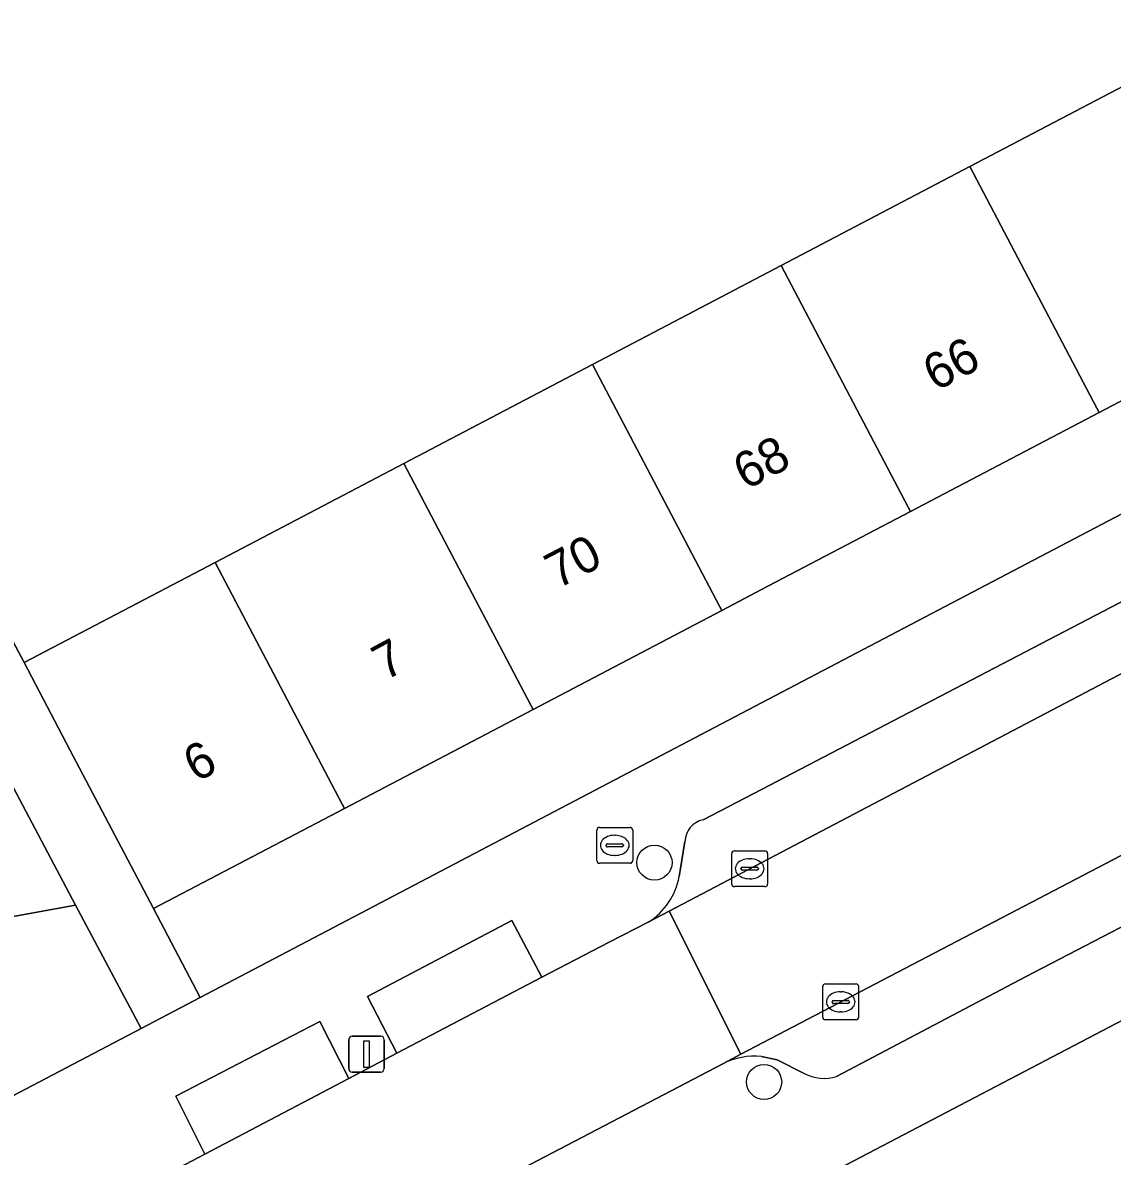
# Model space of a CAD drawing. Extents: x 163008 to 163854, y 382777 to 383982.
# Drawn here: x 163479.41 to 163509.78, y 383595.95 to 383627.57 of the extents above; entities that cross this region are included whole.
import ezdxf

# ---------------------------------------------------------------- set-up
doc = ezdxf.new("R2010")
doc.units = 0
for name, color, linetype in [('IMGEO_Boom', 7, 'Continuous'), ('IMGEO_Brandkraan', 7, 'Continuous'), ('IMGEO_Erf', 7, 'Continuous'), ('IMGEO_Hek', 7, 'Continuous'), ('IMGEO_Kolk', 7, 'Continuous'), ('IMGEO_Lichtmast', 7, 'Continuous'), ('IMGEO_Pand', 7, 'Continuous'), ('IMGEO_Pand_nummerreeks', 7, 'Continuous'), ('IMGEO_Parkeervlak_open', 7, 'Continuous'), ('IMGEO_Rijbaan_lokaal_open', 7, 'Continuous'), ('IMGEO_Voetpad_open', 7, 'Continuous')]:
    doc.layers.add(name, color=color, linetype=linetype)

msp = doc.modelspace()

# ---------------------------------------------------------------- linework, layer by layer
at = {"layer": 'IMGEO_Boom'}
for centre in [(163497.019, 383604.144), (163500.075, 383598.027)]:
    msp.add_circle(centre, 0.489, dxfattribs=at)
at = {"layer": 'IMGEO_Brandkraan'}
for p, q in [((163495.41, 383604.198), (163495.41, 383605.05)), ((163495.485, 383605.124), (163496.337, 383605.124)), ((163495.898, 383604.904), (163495.923, 383604.904)), ((163496.411, 383605.05), (163496.411, 383604.198)), ((163495.669, 383604.618), (163495.669, 383604.63)), ((163496.107, 383604.581), (163495.709, 383604.581)), ((163495.712, 383604.667), (163496.11, 383604.667)), ((163496.153, 383604.63), (163496.153, 383604.618)), ((163495.921, 383604.344), (163495.896, 383604.344)), ((163496.337, 383604.124), (163495.485, 383604.124))]:
    msp.add_line(p, q, dxfattribs=at)
for points in [[(163495.41, 383604.198), (163495.41, 383605.05)], [(163495.485, 383605.124), (163496.337, 383605.124)], [(163496.411, 383605.05), (163496.411, 383604.198)], [(163496.337, 383604.124), (163495.485, 383604.124)]]:
    msp.add_lwpolyline(points, dxfattribs=at)
for centre, radius, start, end in [((163495.487, 383605.048), 0.0765, 91.552, 178.448), ((163495.487, 383605.048), 0.0765, 91.552, 178.448), ((163496.335, 383605.048), 0.0765, 1.552, 88.448), ((163496.335, 383605.048), 0.0765, 1.552, 88.448), ((163495.709, 383604.627), 0.0403, 85.8775, 175.7526), ((163495.706, 383604.617), 0.0366, 178.938, 274.7102), ((163496.11, 383604.624), 0.043, 264.8664, 352.4533), ((163496.114, 383604.629), 0.0386, 1.7309, 96.639), ((163495.487, 383604.2), 0.0765, 181.552, 268.448), ((163495.487, 383604.2), 0.0765, 181.552, 268.448), ((163496.335, 383604.2), 0.0765, 271.552, 358.448), ((163496.335, 383604.2), 0.0765, 271.552, 358.448)]:
    msp.add_arc(centre, radius, start, end, dxfattribs=at)
for centre, major_axis, ratio, start_param, end_param in [((163495.897, 383604.624), (-0.387, 0.002), 0.722429, 4.712389, 7.853982), ((163495.922, 383604.624), (-0.39, 0.002), 0.717154, 1.570796, 4.712389)]:
    msp.add_ellipse(centre, major_axis=major_axis, ratio=ratio, start_param=start_param, end_param=end_param, dxfattribs=at)
at = {"layer": 'IMGEO_Erf'}
for points in [[(163573.296, 383648.71), (163572.639, 383649.878), (163567.271, 383647.061), (163562.012, 383644.301), (163556.752, 383641.54), (163551.493, 383638.78), (163546.233, 383636.02), (163540.972, 383633.259), (163535.713, 383630.499), (163530.453, 383627.738), (163525.193, 383624.978), (163519.934, 383622.218), (163514.674, 383619.457), (163509.414, 383616.697), (163504.155, 383613.937), (163500, 383611.756), (163498.895, 383611.176), (163493.636, 383608.416), (163488.375, 383605.656), (163483.05, 383602.861), (163484.352, 383600.383), (163496.281, 383606.645), (163500, 383608.597), (163573.963, 383647.424)], [(163482.707, 383599.519), (163480.882, 383602.956), (163474.329, 383601.764), (163474.917, 383598.527), (163468.525, 383597.365), (163462.308, 383596.234), (163456.089, 383595.104), (163449.871, 383593.973), (163443.657, 383592.843), (163442.46, 383599.426), (163440.458, 383599.062), (163442.383, 383588.465), (163446.651, 383589.25), (163472.11, 383593.956)]]:
    msp.add_lwpolyline(points, close=True, dxfattribs=at)
msp.add_lwpolyline([(163470.061, 383627.398), (163479.446, 383609.721), (163484.774, 383612.517), (163490.033, 383615.277), (163495.293, 383618.038), (163500, 383620.508), (163500.553, 383620.798), (163505.812, 383623.558), (163511.073, 383626.319), (163516.333, 383629.08), (163521.592, 383631.84), (163526.852, 383634.6), (163525.523, 383637.132), (163525.472, 383637.229), (163530.731, 383639.988), (163530.782, 383639.892), (163530.87, 383639.723), (163532.111, 383637.36), (163537.371, 383640.121)], dxfattribs=at)
at = {"layer": 'IMGEO_Hek'}
msp.add_lwpolyline([(163502.183, 383595.625), (163516.226, 383602.973)], dxfattribs=at)
at = {"layer": 'IMGEO_Kolk'}
for p, q in [((163499.171, 383603.546), (163499.171, 383604.398)), ((163499.246, 383604.472), (163500.098, 383604.472)), ((163499.659, 383604.252), (163499.684, 383604.252)), ((163500.172, 383604.398), (163500.172, 383603.546)), ((163499.43, 383603.966), (163499.43, 383603.978)), ((163499.868, 383603.929), (163499.47, 383603.929)), ((163499.473, 383604.015), (163499.871, 383604.015)), ((163499.914, 383603.978), (163499.914, 383603.966)), ((163499.682, 383603.692), (163499.657, 383603.692)), ((163500.098, 383603.472), (163499.246, 383603.472)), ((163501.784, 383600.758), (163502.636, 383600.758)), ((163501.709, 383599.832), (163501.709, 383600.684)), ((163502.197, 383600.538), (163502.222, 383600.538)), ((163502.71, 383600.684), (163502.71, 383599.832)), ((163501.968, 383600.252), (163501.968, 383600.264)), ((163502.406, 383600.215), (163502.008, 383600.215)), ((163502.011, 383600.301), (163502.409, 383600.301)), ((163502.452, 383600.264), (163502.452, 383600.252)), ((163502.22, 383599.978), (163502.195, 383599.978)), ((163502.636, 383599.758), (163501.784, 383599.758))]:
    msp.add_line(p, q, dxfattribs=at)
for points in [[(163499.171, 383603.546), (163499.171, 383604.398)], [(163499.246, 383604.472), (163500.098, 383604.472)], [(163500.172, 383604.398), (163500.172, 383603.546)], [(163500.098, 383603.472), (163499.246, 383603.472)], [(163501.784, 383600.758), (163502.636, 383600.758)], [(163501.709, 383599.832), (163501.709, 383600.684)], [(163502.71, 383600.684), (163502.71, 383599.832)], [(163502.636, 383599.758), (163501.784, 383599.758)]]:
    msp.add_lwpolyline(points, dxfattribs=at)
for centre, radius, start, end in [((163499.248, 383604.396), 0.0765, 91.552, 178.448), ((163499.248, 383604.396), 0.0765, 91.552, 178.448), ((163500.096, 383604.396), 0.0765, 1.552, 88.448), ((163500.096, 383604.396), 0.0765, 1.552, 88.448), ((163499.47, 383603.975), 0.0403, 85.8775, 175.7526), ((163499.467, 383603.965), 0.0366, 178.938, 274.7102), ((163499.871, 383603.972), 0.043, 264.8664, 352.4533), ((163499.875, 383603.977), 0.0386, 1.7309, 96.639), ((163499.248, 383603.548), 0.0765, 181.552, 268.448), ((163499.248, 383603.548), 0.0765, 181.552, 268.448), ((163500.096, 383603.548), 0.0765, 271.552, 358.448), ((163500.096, 383603.548), 0.0765, 271.552, 358.448), ((163501.786, 383600.682), 0.0765, 91.552, 178.448), ((163501.786, 383600.682), 0.0765, 91.552, 178.448), ((163502.634, 383600.682), 0.0765, 1.552, 88.448), ((163502.634, 383600.682), 0.0765, 1.552, 88.448), ((163502.008, 383600.261), 0.0403, 85.8775, 175.7526), ((163502.005, 383600.251), 0.0366, 178.938, 274.7102), ((163502.409, 383600.258), 0.043, 264.8664, 352.4533), ((163502.413, 383600.263), 0.0386, 1.7309, 96.639), ((163501.786, 383599.834), 0.0765, 181.552, 268.448), ((163501.786, 383599.834), 0.0765, 181.552, 268.448), ((163502.634, 383599.834), 0.0765, 271.552, 358.448), ((163502.634, 383599.834), 0.0765, 271.552, 358.448)]:
    msp.add_arc(centre, radius, start, end, dxfattribs=at)
for centre, major_axis, ratio, start_param, end_param in [((163499.658, 383603.972), (-0.387, 0.002), 0.722429, 4.712389, 7.853982), ((163499.683, 383603.972), (-0.39, 0.002), 0.717154, 1.570796, 4.712389), ((163502.196, 383600.258), (-0.387, 0.002), 0.722429, 4.712389, 7.853982), ((163502.221, 383600.258), (-0.39, 0.002), 0.717154, 1.570796, 4.712389)]:
    msp.add_ellipse(centre, major_axis=major_axis, ratio=ratio, start_param=start_param, end_param=end_param, dxfattribs=at)
at = {"layer": 'IMGEO_Lichtmast'}
for p, q in [((163488.495, 383598.401), (163488.495, 383599.201)), ((163488.495, 383599.201), (163488.495, 383598.401)), ((163488.595, 383599.301), (163489.385, 383599.301)), ((163489.385, 383599.301), (163488.595, 383599.301)), ((163489.485, 383599.201), (163489.485, 383598.401)), ((163489.485, 383598.401), (163489.485, 383599.201)), ((163489.385, 383598.301), (163488.595, 383598.301)), ((163488.595, 383598.301), (163489.385, 383598.301))]:
    msp.add_line(p, q, dxfattribs=at)
msp.add_lwpolyline([(163488.915, 383599.176), (163489.065, 383599.176), (163489.065, 383598.426), (163488.915, 383598.426), (163488.915, 383599.176)], dxfattribs=at)
for centre, start, end in [((163488.595, 383599.201), 90, 180), ((163488.595, 383599.201), 90, 180), ((163489.385, 383599.201), 0, 90), ((163489.385, 383599.201), 360, 90), ((163488.595, 383598.401), 180, 270), ((163488.595, 383598.401), 180, 270), ((163489.385, 383598.401), 270, 0), ((163489.385, 383598.401), 270, 0)]:
    msp.add_arc(centre, 0.1, start, end, dxfattribs=at)
at = {"layer": 'IMGEO_Pand'}
for points in [[(163511.073, 383626.319), (163505.812, 383623.558), (163509.353, 383616.813), (163509.414, 383616.697), (163514.674, 383619.457), (163514.613, 383619.574)], [(163504.155, 383613.937), (163509.414, 383616.697), (163509.353, 383616.813), (163505.812, 383623.558), (163500.553, 383620.798), (163504.094, 383614.053)], [(163500.553, 383620.798), (163500, 383620.508), (163495.293, 383618.038), (163498.834, 383611.292), (163498.895, 383611.176), (163500, 383611.756), (163504.155, 383613.937), (163504.094, 383614.053)], [(163490.033, 383615.277), (163493.575, 383608.532), (163493.636, 383608.416), (163498.895, 383611.176), (163498.834, 383611.292), (163495.293, 383618.038)], [(163484.774, 383612.517), (163488.315, 383605.771), (163488.375, 383605.656), (163493.636, 383608.416), (163493.575, 383608.532), (163490.033, 383615.277)], [(163484.774, 383612.517), (163479.446, 383609.721), (163480.724, 383607.288), (163483.05, 383602.861), (163488.375, 383605.656), (163488.315, 383605.771)], [(163468.525, 383597.365), (163474.917, 383598.527), (163474.329, 383601.764), (163480.882, 383602.956), (163478.537, 383607.372), (163477.859, 383608.649), (163466.828, 383606.643)]]:
    msp.add_lwpolyline(points, close=True, dxfattribs=at)
at = {"layer": 'IMGEO_Parkeervlak_open'}
for points in [[(163496.842, 383602.483), (163497.431, 383602.792), (163536.256, 383623.191), (163535.759, 383624.139), (163535.309, 383624.33)], [(163515.379, 383614.201), (163500, 383606.185), (163498.372, 383605.336)], [(163523.76, 383611.522), (163521.231, 383610.2), (163499.428, 383598.796), (163498.927, 383598.534)], [(163502.094, 383598.174), (163507.357, 383600.961), (163522.118, 383608.625)], [(163497.866, 383604.73), (163497.738, 383603.925), (163497.711, 383603.753)], [(163500, 383598.736), (163500.439, 383598.641), (163501.192, 383598.263)]]:
    msp.add_lwpolyline(points, dxfattribs=at)
for points in [[(163493.883, 383600.952), (163493.039, 383602.527), (163489.018, 383600.406), (163489.839, 383598.828)], [(163488.5, 383598.125), (163487.689, 383599.71), (163483.674, 383597.625), (163484.483, 383596.015)]]:
    msp.add_lwpolyline(points, close=True, dxfattribs=at)
for centre, radius, start, end in [((163498.508, 383604.708), 0.642, 102.2238, 178.0536), ((163495.823, 383604.113), 1.922, 302.0183, 349.2178), ((163499.813, 383596.78), 1.965, 84.5286, 116.7945), ((163501.753, 383599.337), 1.211, 242.3966, 286.3331)]:
    msp.add_arc(centre, radius, start, end, dxfattribs=at)
at = {"layer": 'IMGEO_Rijbaan_lokaal_open'}
for points in [[(163521.231, 383610.2), (163523.76, 383611.522), (163523.935, 383611.609), (163526.867, 383613.052), (163538.364, 383619.174), (163536.256, 383623.191), (163497.431, 383602.792), (163499.428, 383598.796)], [(163499.428, 383598.796), (163497.431, 383602.792), (163496.842, 383602.483), (163495.76, 383601.925), (163493.883, 383600.952), (163489.839, 383598.828), (163488.5, 383598.125), (163484.483, 383596.015), (163476.959, 383592.064), (163479.039, 383588.133), (163479.288, 383588.263), (163498.927, 383598.534)]]:
    msp.add_lwpolyline(points, close=True, dxfattribs=at)
at = {"layer": 'IMGEO_Voetpad_open'}
for points in [[(163660.946, 383688.485), (163662.308, 383689.219), (163663.349, 383695.598), (163616.752, 383671.337), (163613.665, 383669.729), (163574.576, 383649.377), (163573.296, 383648.71), (163573.963, 383647.424), (163500, 383608.597), (163496.281, 383606.645), (163484.352, 383600.383), (163482.707, 383599.519), (163472.11, 383593.956), (163459.945, 383587.552), (163448.4, 383581.347), (163448.133, 383581.195), (163445.165, 383579.641)], [(163474.824, 383581.222), (163476.288, 383582.075), (163482.256, 383585.184), (163484.853, 383586.589), (163493.744, 383591.049), (163502.183, 383595.625), (163516.226, 383602.973), (163529.922, 383610.418), (163534.324, 383612.811), (163534.692, 383613.011), (163536.02, 383613.7), (163536.37, 383613.881), (163544.838, 383618.349), (163574.482, 383633.9), (163578.714, 383636.107), (163584.249, 383637.806)], [(163478.537, 383607.372), (163480.882, 383602.956), (163482.707, 383599.519), (163484.352, 383600.383), (163483.05, 383602.861), (163480.724, 383607.288), (163479.446, 383609.721), (163470.061, 383627.398)], [(163498.372, 383605.336), (163500, 383606.185), (163515.379, 383614.201)], [(163522.118, 383608.625), (163507.357, 383600.961), (163502.094, 383598.174)], [(163497.711, 383603.753), (163497.738, 383603.925), (163497.866, 383604.73)], [(163506.027, 383581.213), (163506.636, 383581.369), (163506.581, 383581.585), (163507.326, 383581.863), (163506.164, 383586.376), (163505.398, 383586.171), (163503.693, 383592.807), (163515.584, 383595.896), (163515.797, 383595.09), (163519.011, 383595.942), (163516.99, 383600.191), (163510.812, 383596.937), (163510.72, 383597.092), (163516.911, 383600.361), (163517.417, 383600.622), (163517.489, 383600.66), (163517.049, 383601.465), (163516.226, 383602.973), (163502.183, 383595.625), (163493.744, 383591.049), (163493.487, 383587.506)], [(163472.21, 383589.602), (163475.602, 383591.351), (163476.959, 383592.064), (163484.483, 383596.015), (163483.674, 383597.625), (163487.689, 383599.71), (163488.5, 383598.125), (163489.839, 383598.828), (163489.018, 383600.406), (163493.039, 383602.527), (163493.883, 383600.952), (163495.76, 383601.925), (163496.842, 383602.483)], [(163498.927, 383598.534), (163479.288, 383588.263)], [(163501.192, 383598.263), (163500.439, 383598.641), (163500, 383598.736)]]:
    msp.add_lwpolyline(points, dxfattribs=at)
for centre, radius, start, end in [((163498.508, 383604.708), 0.642, 102.2238, 178.0536), ((163495.823, 383604.113), 1.922, 302.0183, 349.2178), ((163499.813, 383596.78), 1.965, 84.5286, 116.7945), ((163501.753, 383599.337), 1.211, 242.3966, 286.3331)]:
    msp.add_arc(centre, radius, start, end, dxfattribs=at)

# ---------------------------------------------------------------- texts
at = {"layer": 'IMGEO_Pand_nummerreeks'}
for s, rotation, p in [('66', 27.607, (163504.852, 383617.274)), ('68', 27.6952, (163499.564, 383614.522)), ('70', 27.607, (163494.313, 383611.762)), ('7', 28.3163, (163489.506, 383609.202)), ('6', 28.3163, (163484.244, 383606.367))]:
    msp.add_text(s, height=1, rotation=rotation, dxfattribs=at).set_placement(p)

doc.saveas('drawing.dxf')
